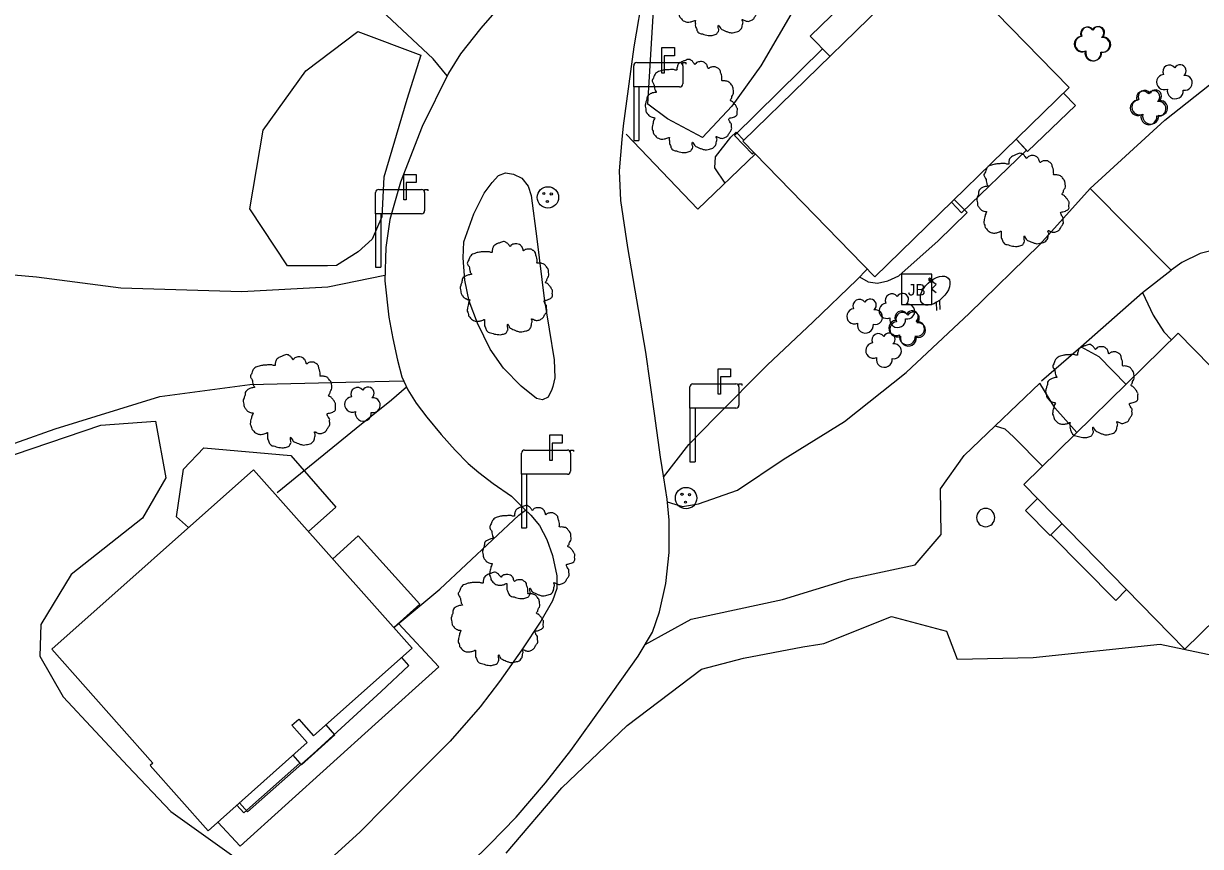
# Model space of a CAD drawing. Extents: x 2160437 to 2172832, y 205694 to 212444.
# Drawn here: x 2171419 to 2171612.9, y 207822.9 to 207958.3 of the extents above; entities that cross this region are included whole.
import ezdxf

# ---------------------------------------------------------------- set-up
doc = ezdxf.new("R2010")
doc.units = 0
for name, color, linetype in [('Default', 7, 'Continuous'), ('RD_EX_Bldg', 7, 'Continuous'), ('RD_EX_BldgApp', 7, 'Continuous'), ('RD_EX_Conc', 7, 'Continuous'), ('RD_EX_DR_Inlet', 7, 'Continuous'), ('RD_EX_Driveway', 7, 'Continuous'), ('RD_EX_Road', 7, 'Continuous'), ('RD_EX_Road_Post', 7, 'Continuous'), ('RD_EX_VEG', 7, 'Continuous'), ('RD_EX_VEG_ShrubLine', 7, 'Continuous'), ('RD_EX_VEG_TreeLine', 7, 'Continuous')]:
    doc.layers.add(name, color=color, linetype=linetype)

# ---------------------------------------------------------------- blocks, each defined once
blk = doc.blocks.new('MH')
at = {"layer": 'RD_EX_DR_Inlet'}
for centre, radius in [((0, 0), 1.75), ((-0.66, 0.63), 0.175), ((0.56, 0.56), 0.175), ((-0.09, -0.66), 0.175)]:
    blk.add_circle(centre, radius, dxfattribs=at)
blk = doc.blocks.new('POST')
at = {"layer": 'Default'}
for start, end in [(90, 270), (270, 90)]:
    blk.add_arc((0, 0), 0.0417, start, end, dxfattribs=at)
blk = doc.blocks.new('T2')
at = {"layer": 'RD_EX_VEG'}
for points in [[(0.05, 7.21), (-0.25, 7.24), (-0.57, 7.14), (-0.82, 7.04), (-1.05, 6.96), (-1.27, 6.86), (-1.57, 6.69), (-1.8, 6.49), (-1.92, 6.24), (-1.97, 6.01), (-2.02, 5.74), (-2.02, 5.56), (-2.15, 5.54), (-2.3, 5.56), (-2.55, 5.64), (-2.8, 5.64), (-3.05, 5.64), (-3.4, 5.61), (-3.75, 5.61), (-4.02, 5.56), (-4.35, 5.51), (-4.72, 5.39), (-5.07, 5.26), (-5.37, 5.01), (-5.62, 4.54), (-5.75, 4.19), (-5.9, 3.94), (-5.75, 3.49), (-5.57, 3.14), (-5.55, 2.94), (-5.47, 2.52), (-5.37, 2.29), (-5.25, 2.09), (-5.32, 2.07), (-5.7, 2.02), (-6, 1.92), (-6.42, 1.69), (-6.64, 1.47), (-6.74, 1.14), (-6.77, 0.79), (-6.87, 0.59), (-6.94, 0.32), (-6.97, 0.24), (-7.02, -0.08), (-6.92, -0.53), (-6.89, -0.88), (-6.77, -1.11), (-6.62, -1.28), (-6.44, -1.53), (-6.05, -1.76), (-5.72, -1.86), (-5.52, -1.88), (-5.7, -2.38), (-5.75, -2.73), (-5.87, -3.13), (-5.87, -3.21), (-5.92, -3.68), (-5.77, -4.01), (-5.7, -4.38), (-5.52, -4.61), (-5.25, -4.91), (-4.92, -5.13), (-4.42, -5.26), (-4.02, -5.23), (-3.45, -5.06), (-3.2, -4.98), (-3.22, -5.16), (-3.2, -5.53), (-3.2, -5.96), (-3.05, -6.28), (-2.95, -6.56), (-2.8, -6.81), (-2.47, -7.03), (-2.07, -7.11), (-1.65, -7.26), (-1.2, -7.33), (-0.7, -7.36), (-0.1, -7.21), (0.18, -7.08), (0.28, -6.91), (0.48, -6.53), (0.43, -6.31), (0.45, -5.71), (0.55, -5.88), (0.73, -6.23), (1.23, -6.53), (1.63, -6.71), (2.1, -6.86), (2.4, -6.93), (2.88, -6.86), (3.25, -6.78), (3.63, -6.66), (3.93, -6.38), (4.1, -6.11), (4.15, -5.83), (4.23, -5.46), (4.28, -5.28)], [(4.28, -5.28), (4.2, -5.11), (4.15, -4.86), (4.23, -4.88), (4.4, -4.93), (4.68, -5.06), (4.9, -5.13), (5.23, -5.11), (5.5, -5.01), (5.95, -4.73), (6.22, -4.26), (6.5, -3.86), (6.57, -3.53), (6.52, -3.31), (6.5, -2.81), (6.3, -2.56), (6.25, -2.43), (6.15, -2.03), (6.22, -1.98), (6.5, -1.93), (6.87, -1.81), (7.15, -1.68), (7.37, -1.51), (7.45, -1.28), (7.42, -0.88), (7.47, -0.48), (7.4, -0.33), (7.3, -0.18), (7.22, 0.02), (7.07, 0.17), (6.97, 0.32), (6.87, 0.42), (6.75, 0.57), (6.57, 0.69), (6.42, 0.74), (6.37, 0.89), (6.52, 1.09), (6.57, 1.19), (6.6, 1.42), (6.82, 1.77), (6.87, 2.17), (6.82, 2.59), (6.77, 2.87), (6.62, 3.14), (6.42, 3.39), (6.3, 3.56), (6.12, 3.69), (5.8, 3.81), (5.55, 3.86), (5.2, 3.86), (5, 3.91), (5.03, 3.96), (5.03, 4.11), (5.03, 4.39), (4.95, 4.84), (4.8, 5.34), (4.8, 5.36), (4.7, 5.61), (4.48, 5.81), (4.3, 5.91), (4.1, 6.04), (3.85, 6.06), (3.55, 6.06), (3.28, 6.01), (3.08, 5.91), (2.9, 5.79), (2.83, 5.94), (2.73, 6.24), (2.68, 6.39), (2.53, 6.56), (2.3, 6.76), (1.85, 6.89), (1.23, 6.81), (0.93, 6.61), (0.78, 6.44), (0.73, 6.56), (0.53, 6.76), (0.43, 6.94), (0.25, 7.06), (0.1, 7.16), (0, 7.21)]]:
    blk.add_spline(points, degree=3, dxfattribs=at)

msp = doc.modelspace()

# ---------------------------------------------------------------- linework, layer by layer
at = {"layer": 'RD_EX_Bldg'}
for points in [[(2171591.24, 207947.76), (2171559.24, 207916.62), (2171537.49, 207938.96), (2171568.64, 207969.28), (2171573.6, 207964.18), (2171574.45, 207965.01)], [(2171583.78, 207882.45), (2171609.22, 207907.33), (2171635.74, 207880.21), (2171610.3, 207855.33)], [(2171456.92, 207884.86), (2171423.69, 207855.3), (2171440.34, 207836.59), (2171439.86, 207836.17), (2171449.41, 207825.44), (2171465.74, 207839.97), (2171463.23, 207842.8), (2171464.36, 207843.81), (2171466.81, 207841.06), (2171483.04, 207855.5)]]:
    msp.add_lwpolyline(points, close=True, dxfattribs=at)
at = {"layer": 'RD_EX_BldgApp'}
for p, q in [((2171524.17, 207954.35), (2171526.22, 207954.35)), ((2171524.17, 207950.16), (2171524.17, 207954.35)), ((2171526.22, 207954.35), (2171526.22, 207953)), ((2171526.22, 207953), (2171524.55, 207953)), ((2171524.55, 207953), (2171524.55, 207950.16)), ((2171519.52, 207947.87), (2171519.52, 207951.37)), ((2171520.02, 207951.87), (2171527.09, 207951.87)), ((2171527.59, 207951.37), (2171527.59, 207951.87)), ((2171527.59, 207951.87), (2171528.09, 207951.87)), ((2171527.59, 207951.37), (2171527.59, 207948.37)), ((2171528.09, 207951.87), (2171528.09, 207951.62)), ((2171524.55, 207950.16), (2171524.17, 207950.16)), ((2171519.52, 207947.87), (2171519.52, 207939.05)), ((2171527.09, 207947.87), (2171519.52, 207947.87)), ((2171520.36, 207947.87), (2171520.36, 207939.05)), ((2171519.52, 207939.05), (2171520.36, 207939.05)), ((2171481.66, 207933.48), (2171483.72, 207933.48)), ((2171481.66, 207929.29), (2171481.66, 207933.48)), ((2171483.72, 207933.48), (2171483.72, 207932.13)), ((2171477.52, 207931), (2171484.59, 207931)), ((2171483.72, 207932.13), (2171482.04, 207932.13)), ((2171482.04, 207932.13), (2171482.04, 207929.29)), ((2171485.09, 207930.5), (2171485.09, 207931)), ((2171485.09, 207931), (2171485.59, 207931)), ((2171485.59, 207931), (2171485.59, 207930.75)), ((2171477.02, 207927), (2171477.02, 207930.5)), ((2171482.04, 207929.29), (2171481.66, 207929.29)), ((2171485.09, 207930.5), (2171485.09, 207927.5)), ((2171477.02, 207927), (2171477.02, 207918.18)), ((2171484.59, 207927), (2171477.02, 207927)), ((2171477.86, 207927), (2171477.86, 207918.18)), ((2171477.02, 207918.18), (2171477.86, 207918.18)), ((2171568.54, 207915.66), (2171568.14, 207916.05)), ((2171569.32, 207915.34), (2171568.21, 207916.18)), ((2171568.39, 207916.34), (2171568.81, 207915.98)), ((2171568.42, 207916.08), (2171568.42, 207916.08)), ((2171568.54, 207916.06), (2171568.54, 207916.06)), ((2171568.81, 207915.98), (2171568.54, 207915.66)), ((2171568.56, 207914.58), (2171569.32, 207915.34)), ((2171569.32, 207913.96), (2171568.56, 207914.58)), ((2171569.32, 207912.4), (2171569.4, 207911.06)), ((2171569.86, 207912.69), (2171569.94, 207911.23)), ((2171533.42, 207901.48), (2171535.48, 207901.48)), ((2171533.42, 207897.29), (2171533.42, 207901.48)), ((2171535.48, 207900.13), (2171533.8, 207900.13)), ((2171533.8, 207900.13), (2171533.8, 207897.29)), ((2171535.48, 207901.48), (2171535.48, 207900.13)), ((2171528.78, 207895), (2171528.78, 207898.5)), ((2171529.28, 207899), (2171536.35, 207899)), ((2171536.85, 207898.5), (2171536.85, 207899)), ((2171536.85, 207899), (2171537.35, 207899)), ((2171536.85, 207898.5), (2171536.85, 207895.5)), ((2171537.35, 207899), (2171537.35, 207898.75)), ((2171533.8, 207897.29), (2171533.42, 207897.29)), ((2171528.78, 207895), (2171528.78, 207886.18)), ((2171536.35, 207895), (2171528.78, 207895)), ((2171529.62, 207895), (2171529.62, 207886.18)), ((2171505.69, 207890.59), (2171507.74, 207890.59)), ((2171505.69, 207886.4), (2171505.69, 207890.59)), ((2171507.74, 207890.59), (2171507.74, 207889.24)), ((2171507.74, 207889.24), (2171506.07, 207889.24)), ((2171506.07, 207889.24), (2171506.07, 207886.4)), ((2171501.04, 207884.11), (2171501.04, 207887.61)), ((2171501.54, 207888.11), (2171508.61, 207888.11)), ((2171506.07, 207886.4), (2171505.69, 207886.4)), ((2171509.11, 207887.61), (2171509.11, 207888.11)), ((2171509.11, 207888.11), (2171509.61, 207888.11)), ((2171509.11, 207887.61), (2171509.11, 207884.61)), ((2171509.61, 207888.11), (2171509.61, 207887.86)), ((2171528.78, 207886.18), (2171529.62, 207886.18)), ((2171501.04, 207884.11), (2171501.04, 207875.29)), ((2171508.61, 207884.11), (2171501.04, 207884.11)), ((2171501.88, 207884.11), (2171501.88, 207875.29)), ((2171501.04, 207875.29), (2171501.88, 207875.29))]:
    msp.add_line(p, q, dxfattribs=at)
for points in [[(2171555.48, 207962.96), (2171548.61, 207956.2), (2171551.84, 207952.93)], [(2171551.84, 207952.93), (2171550.62, 207954.16), (2171536.1, 207939.85), (2171539.07, 207936.83), (2171539.32, 207937.08)], [(2171590.31, 207946.86), (2171592.28, 207944.79)], [(2171592.28, 207944.79), (2171584.4, 207937.27), (2171582.5, 207939.26)], [(2171582.5, 207939.26), (2171584.24, 207937.44), (2171573.49, 207927.17), (2171571.85, 207928.89)], [(2171446.22, 207875.35), (2171444.22, 207877.12), (2171445.38, 207884.95), (2171448.73, 207888.46), (2171463.04, 207887.18), (2171470.47, 207878.71), (2171465.98, 207874.68)], [(2171586.04, 207880.14), (2171584.04, 207878.15)], [(2171584.04, 207878.15), (2171588.1, 207874.05), (2171590.08, 207876.01)], [(2171590.08, 207876.01), (2171588.21, 207874.16), (2171598.91, 207863.36), (2171600.71, 207865.14)], [(2171484.28, 207862.75), (2171474.13, 207873.96), (2171469.97, 207870.19)], [(2171480.02, 207858.89), (2171484.28, 207862.75)], [(2171464.8, 207836.31), (2171470.32, 207841.22), (2171468.85, 207842.88)], [(2171463.4, 207837.89), (2171464.56, 207836.57), (2171455.32, 207828.37), (2171454.16, 207829.67)], [(2171463.4, 207837.89), (2171464.8, 207836.31)]]:
    msp.add_lwpolyline(points, dxfattribs=at)
for centre, start, end in [((2171520.02, 207951.37), 90, 180), ((2171527.09, 207951.37), 360, 90), ((2171527.09, 207948.37), 270, 0), ((2171477.52, 207930.5), 90, 180), ((2171484.59, 207930.5), 360, 90), ((2171484.59, 207927.5), 270, 0), ((2171529.28, 207898.5), 90, 180), ((2171536.35, 207898.5), 360, 90), ((2171536.35, 207895.5), 270, 0), ((2171501.54, 207887.61), 90, 180), ((2171508.61, 207887.61), 360, 90), ((2171508.61, 207884.61), 270, 0)]:
    msp.add_arc(centre, 0.5, start, end, dxfattribs=at)
msp.add_ellipse((2171569.17, 207914.35), major_axis=(-2.15, -2.07), ratio=0.564687, dxfattribs=at)
msp.add_ellipse((2171568.27, 207916.19), major_axis=(0.099, 0.164), ratio=0.846225, start_param=6.138676, end_param=9.218032, dxfattribs=at)
at = {"layer": 'RD_EX_Conc'}
for points in [[(2171534.57, 207932.04), (2171532.9, 207934.55), (2171533.02, 207936.38), (2171535.54, 207939.58), (2171536.37, 207940.42), (2171537.66, 207939.13)], [(2171556.71, 207916.6), (2171558.11, 207915.8), (2171559.65, 207915.55), (2171561.39, 207915.95), (2171563.2, 207916.77), (2171569.65, 207922.53), (2171574.45, 207927.19), (2171572.31, 207929.34)], [(2171480.8, 207859.57), (2171487.44, 207852.42), (2171476.93, 207842.96), (2171454.71, 207822.9), (2171451.01, 207826.87)], [(2171454.57, 207830.03), (2171455.9, 207828.53), (2171466.73, 207838.09), (2171477.93, 207848.35), (2171482.48, 207852.63), (2171481.32, 207853.98)]]:
    msp.add_lwpolyline(points, dxfattribs=at)
at = {"layer": 'RD_EX_DR_Inlet'}
msp.add_line((2171568.63, 207912.06), (2171568.63, 207917.06), dxfattribs=at)
msp.add_lwpolyline([(2171568.63, 207912.06), (2171568.63, 207917.06), (2171563.63, 207917.06), (2171563.63, 207912.06)], close=True, dxfattribs=at)
at = {"layer": 'RD_EX_Driveway'}
for points in [[(2171488.79, 207949.7), (2171486.49, 207952.47), (2171478.01, 207960.43), (2171476.36, 207961.93)], [(2171625.2, 207920.79), (2171624.08, 207921.08), (2171619.62, 207921.47), (2171616.35, 207921.32), (2171612.8, 207920.43), (2171609.79, 207918.98), (2171608.03, 207917.7), (2171594.71, 207931.14), (2171606.99, 207942.42), (2171614.34, 207948.24), (2171618.99, 207951.74), (2171622.12, 207953.71), (2171623.03, 207953.63), (2171625.12, 207952.13), (2171627.66, 207949.51), (2171632.05, 207945.08), (2171634.93, 207943.53), (2171638.51, 207939.89), (2171639.73, 207937.39), (2171640.78, 207936.06), (2171640.84, 207936)], [(2171518.26, 207940.07), (2171530.11, 207927.75), (2171539.56, 207936.84)], [(2171525.06, 207879.58), (2171527.56, 207878.79), (2171530.21, 207879.23), (2171536.64, 207881.5), (2171544.13, 207886.52), (2171554.24, 207892.79), (2171564.42, 207900.84), (2171574.79, 207910.57), (2171586.33, 207921.9), (2171594.72, 207931.16)], [(2171478.54, 207916.81), (2171469.14, 207914.91), (2171455, 207914.12), (2171435.03, 207914.74), (2171421.17, 207916.58), (2171414.25, 207917.17), (2171411.91, 207917.6)], [(2171524.44, 207883.66), (2171528.6, 207888.99), (2171532.97, 207893.49), (2171541.53, 207902.05), (2171549.08, 207909.19), (2171556.26, 207916.14), (2171557.99, 207917.89)], [(2171603.34, 207914.04), (2171608.03, 207917.7)], [(2171600.61, 207898.91), (2171596.16, 207903.47), (2171593.19, 207905.1), (2171603.34, 207914.04), (2171605.07, 207910.33), (2171606.85, 207907.55), (2171608.1, 207906.24)], [(2171586.66, 207899.5), (2171593.19, 207905.1)], [(2171389.75, 207894.81), (2171393.34, 207891.38), (2171400.73, 207885.27), (2171406.58, 207885.33), (2171424.26, 207891.58), (2171441.47, 207896.93), (2171456.3, 207898.88), (2171472.09, 207899.26), (2171481.63, 207899.49)], [(2171482.1, 207898.46), (2171479.64, 207896.33), (2171473.82, 207891.66), (2171460.78, 207881.08)], [(2171592.51, 207891), (2171588.86, 207895.03), (2171586.41, 207899.12), (2171579.06, 207892.07), (2171580.66, 207891.61), (2171582.14, 207890.24), (2171586.84, 207885.45)], [(2171521.41, 207856.12), (2171528.98, 207860.26), (2171544.02, 207863.49), (2171555.12, 207866.93), (2171565.89, 207869.19), (2171570.16, 207874.22), (2171570.06, 207881.74), (2171573.94, 207887.18), (2171579.06, 207892.07)], [(2171480, 207858.91), (2171487.61, 207865.2), (2171500.58, 207877.4), (2171501.7, 207878.21)]]:
    msp.add_lwpolyline(points, dxfattribs=at)
at = {"layer": 'RD_EX_Road'}
for points in [[(2171489.69, 207817.22), (2171495.78, 207823.2), (2171500.17, 207827.68), (2171505, 207833.34), (2171509.19, 207838.63), (2171514.62, 207846.21), (2171520.26, 207854.18), (2171522.62, 207858.15), (2171523.79, 207861.46), (2171524.83, 207866.16), (2171525.35, 207871.23), (2171525.38, 207876.55), (2171525.02, 207880.04), (2171524.46, 207883.54), (2171523.92, 207886.92), (2171522.95, 207894.13), (2171521.5, 207904.21), (2171518.56, 207921.44), (2171517.41, 207929.19), (2171517.18, 207934.07), (2171517.18, 207934.07), (2171517.64, 207939.22), (2171517.86, 207941.47), (2171519.58, 207954.48), (2171521.21, 207963.88)], [(2171499.21, 207963.2), (2171494.37, 207957.57), (2171491, 207953.3), (2171489.01, 207950.14), (2171484.66, 207941.37), (2171481.1, 207932.19), (2171479.35, 207926.06), (2171478.71, 207921.45), (2171478.51, 207915.93), (2171479.18, 207909.95), (2171479.87, 207906.47), (2171480.63, 207902.91), (2171481.34, 207900.13), (2171482.31, 207898.02), (2171483.72, 207895.82), (2171485.47, 207893.53), (2171487.8, 207890.67), (2171490.13, 207888.07), (2171492.24, 207885.9), (2171494, 207884.4), (2171496.38, 207882.59), (2171499.42, 207880.5), (2171501.46, 207878.44), (2171502.58, 207877.38), (2171504.01, 207875.71), (2171505.23, 207873.38), (2171506.17, 207870.76), (2171506.17, 207870.76), (2171506.87, 207867.4), (2171506.87, 207865.3), (2171506.12, 207863.28), (2171504.21, 207859.92), (2171501.09, 207855.23), (2171497.42, 207849.98), (2171494.24, 207845.85), (2171489.29, 207840.2), (2171482.87, 207833.74), (2171474.4, 207825.21), (2171465.4, 207817.03)]]:
    msp.add_lwpolyline(points, dxfattribs=at)
msp.add_lwpolyline([(2171506.02, 207898.07), (2171505.45, 207896.82), (2171504.51, 207896.39), (2171503.5, 207896.59), (2171501.01, 207898.61), (2171498.09, 207901.56), (2171495.89, 207904.7), (2171493.78, 207909), (2171492.42, 207912.59), (2171491.69, 207916.04), (2171491.46, 207919.72), (2171491.56, 207922.38), (2171493.21, 207926.98), (2171494.9, 207930.39), (2171496.23, 207932.15), (2171497.26, 207933.29), (2171498.41, 207933.74), (2171499.71, 207933.52), (2171501.11, 207932.88), (2171502.15, 207931.53), (2171502.66, 207929.99), (2171503.57, 207922.87), (2171504.8, 207913.03), (2171506.44, 207902.94), (2171506.52, 207899.97), (2171506.22, 207898.55)], close=True, dxfattribs=at)
at = {"layer": 'RD_EX_VEG'}
for centre, radius, start, end in [((2171593.34, 207954.91), 1.26, 96.4518, 294.734), ((2171593.47, 207954.95), 1.26, 96.4518, 294.734), ((2171594.18, 207956.62), 1.08, 34.9763, 204.756), ((2171594.31, 207956.66), 1.08, 34.9763, 204.756), ((2171595.95, 207956.77), 0.995, 308.7626, 152.0467), ((2171596.08, 207956.81), 0.995, 308.7626, 152.0467), ((2171596.87, 207954.83), 1.22, 256.5667, 98.1046), ((2171596.74, 207954.79), 1.22, 256.5667, 98.1046), ((2171595.15, 207953.47), 1.32, 166.8827, 5.7589), ((2171595.28, 207953.51), 1.32, 166.8827, 5.7589), ((2171607.74, 207950.38), 1.08, 34.9763, 204.756), ((2171609.51, 207950.53), 0.995, 308.7626, 152.0467), ((2171606.9, 207948.67), 1.26, 96.4518, 294.734), ((2171610.3, 207948.55), 1.22, 256.5667, 98.1046), ((2171603.41, 207946.1), 1.08, 34.9763, 204.756), ((2171603.68, 207946.23), 1.08, 34.9763, 204.756), ((2171605.17, 207946.26), 0.995, 308.7626, 152.0467), ((2171605.45, 207946.38), 0.995, 308.7626, 152.0467), ((2171608.71, 207947.23), 1.32, 166.8827, 5.7589), ((2171602.56, 207944.4), 1.26, 96.4518, 294.734), ((2171602.84, 207944.52), 1.26, 96.4518, 294.734), ((2171605.97, 207944.28), 1.22, 256.5667, 98.1046), ((2171606.24, 207944.4), 1.22, 256.5667, 98.1046), ((2171604.37, 207942.96), 1.32, 166.8827, 5.7589), ((2171604.65, 207943.08), 1.32, 166.8827, 5.7589), ((2171562.03, 207912.74), 1.08, 34.9763, 204.756), ((2171563.8, 207912.89), 0.995, 308.7626, 152.0467), ((2171556.71, 207911.82), 1.08, 34.9763, 204.756), ((2171558.48, 207911.97), 0.995, 308.7626, 152.0467), ((2171561.19, 207911.03), 1.26, 96.4518, 294.734), ((2171564.59, 207910.91), 1.22, 256.5667, 98.1046), ((2171555.87, 207910.11), 1.26, 96.4518, 294.734), ((2171559.27, 207909.99), 1.22, 256.5667, 98.1046), ((2171563, 207909.59), 1.32, 166.8827, 5.7589), ((2171563.63, 207909.89), 1.08, 34.9763, 204.756), ((2171563.79, 207909.68), 1.08, 34.9763, 204.756), ((2171565.4, 207910.05), 0.995, 308.7626, 152.0467), ((2171565.56, 207909.83), 0.995, 308.7626, 152.0467), ((2171557.68, 207908.67), 1.32, 166.8827, 5.7589), ((2171562.79, 207908.19), 1.26, 96.4518, 294.734), ((2171562.95, 207907.97), 1.26, 96.4518, 294.734), ((2171566.19, 207908.06), 1.22, 256.5667, 98.1046), ((2171566.35, 207907.85), 1.22, 256.5667, 98.1046), ((2171558.99, 207904.48), 1.26, 96.4518, 294.734), ((2171559.83, 207906.19), 1.08, 34.9763, 204.756), ((2171561.6, 207906.34), 0.995, 308.7626, 152.0467), ((2171564.6, 207906.75), 1.32, 166.8827, 5.7589), ((2171564.76, 207906.53), 1.32, 166.8827, 5.7589), ((2171562.39, 207904.36), 1.22, 256.5667, 98.1046), ((2171560.8, 207903.04), 1.32, 166.8827, 5.7589), ((2171474.01, 207897.32), 1.08, 34.9763, 204.756), ((2171475.78, 207897.47), 0.995, 308.7626, 152.0467), ((2171473.17, 207895.61), 1.26, 96.4518, 294.734), ((2171476.57, 207895.49), 1.22, 256.5667, 98.1046), ((2171474.98, 207894.17), 1.32, 166.8827, 5.7589)]:
    msp.add_arc(centre, radius, start, end, dxfattribs=at)
at = {"layer": 'RD_EX_VEG_ShrubLine'}
msp.add_lwpolyline([(2171620.24, 207970.78), (2171611.24, 207979.82), (2171600.11, 207984.03), (2171591.4, 207986.61), (2171578.33, 207984.16), (2171566.17, 207980.37), (2171557.62, 207975.32), (2171550.71, 207969.42), (2171546.17, 207961.1), (2171540.47, 207951.37), (2171535.66, 207944.7), (2171530.85, 207939.57), (2171525.11, 207942.62), (2171521.83, 207945.05), (2171522.79, 207960.43), (2171526.39, 207969.8), (2171542.11, 207991.75), (2171549.54, 207999.46), (2171555.92, 208009.99), (2171561.17, 208018.29), (2171568.1, 208024.9), (2171571.15, 208033.09), (2171570.68, 208043.82)], dxfattribs=at)
at = {"layer": 'RD_EX_VEG_TreeLine'}
msp.add_lwpolyline([(2171469.11, 207918.43), (2171462.48, 207918.43), (2171456.28, 207927.81), (2171458.48, 207940.78), (2171465.51, 207950.51), (2171474.1, 207956.97), (2171484.47, 207953.11), (2171482.13, 207945.82), (2171478.39, 207933.04), (2171478.02, 207926.48), (2171476.44, 207922.82), (2171474.14, 207920.71), (2171470.56, 207918.48)], close=True, dxfattribs=at)
for points in [[(2171381.51, 207820.52), (2171383.07, 207836.54), (2171391.36, 207848.34), (2171379.67, 207864.64), (2171380.99, 207877.92), (2171381.1, 207887.26), (2171388.01, 207889.18), (2171396.38, 207884.31), (2171403.45, 207882.58), (2171431.76, 207892.21), (2171440.75, 207892.87), (2171442.46, 207883.51), (2171438.6, 207876.91), (2171426.87, 207867.61), (2171421.87, 207859.4), (2171421.7, 207854.17), (2171425.57, 207847.49), (2171436.22, 207836.05), (2171443.31, 207828.61), (2171453.64, 207821.2)], [(2171498.53, 207821.73), (2171507.69, 207832.53), (2171518.43, 207842.79), (2171530.66, 207852.06), (2171537.62, 207853.86), (2171547.35, 207855.7), (2171550.2, 207856.13), (2171550.83, 207856.25), (2171561.97, 207860.71), (2171571.05, 207858.27), (2171572.82, 207853.68), (2171585.3, 207853.95), (2171606.22, 207856.16), (2171618.96, 207853.46)]]:
    msp.add_lwpolyline(points, dxfattribs=at)

# ---------------------------------------------------------------- block references
at = {"layer": 'RD_EX_DR_Inlet', "xscale": 1.0079999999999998, "yscale": 1.0079999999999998}
for p in [(2171505.39, 207929.69), (2171528.15, 207880.19)]:
    msp.add_blockref('MH', p, dxfattribs=at)
at = {"layer": 'RD_EX_Road_Post', "xscale": 36, "yscale": 36}
msp.add_blockref('POST', (2171577.49, 207876.99), dxfattribs=at)
at = {"layer": 'RD_EX_VEG', "xscale": 1.0499999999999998, "yscale": 1.0499999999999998}
for p in [(2171533.04, 207964.06), (2171528.76, 207944.8), (2171583.4, 207929.34), (2171498.32, 207914.82), (2171462.59, 207896.2), (2171594.74, 207897.88), (2171502, 207871.38), (2171496.83, 207860.39)]:
    msp.add_blockref('T2', p, dxfattribs=at)

# ---------------------------------------------------------------- texts
at = {"layer": 'RD_EX_DR_Inlet'}
msp.add_text('JB', height=1.875, dxfattribs=at).set_placement((2171564.66, 207913.54))

doc.saveas('drawing.dxf')
